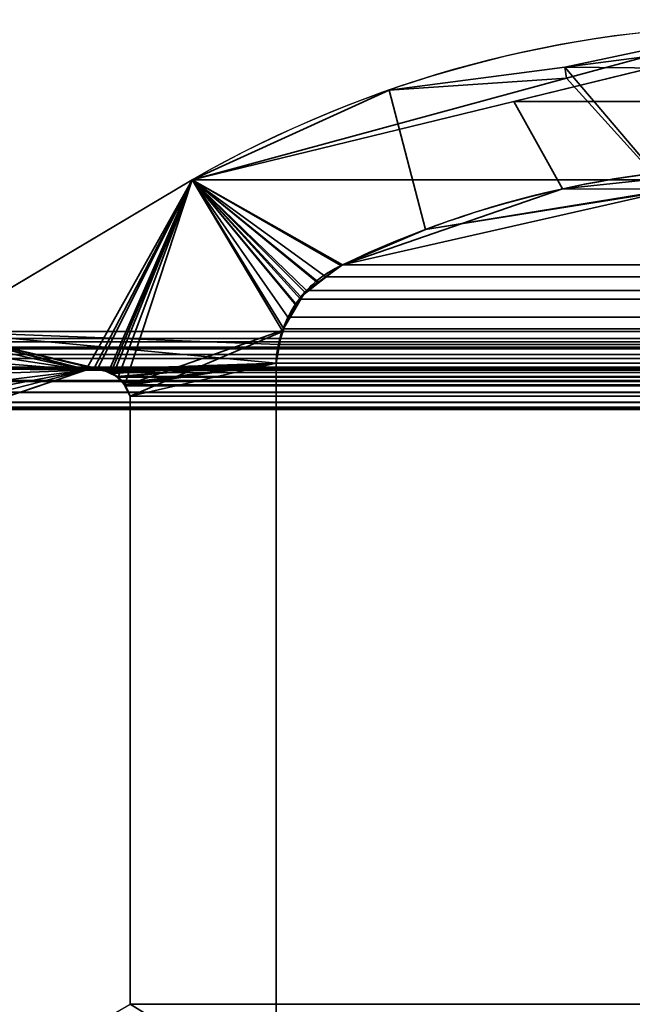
# Model space of a CAD drawing. Header units: millimetres. Extents: x -503 to 6703, y -110 to 193.
# Tile 1031 of 1056: x 4033.14 to 4037.44, y 7.35 to 14.28. Entities that reach past the tile are written whole.
import ezdxf

# ---------------------------------------------------------------- set-up
doc = ezdxf.new("R2010")
doc.units = ezdxf.units.MM
doc.layers.add('152', color=7, linetype='Continuous', true_color=0xffffff)

# ---------------------------------------------------------------- blocks, each defined once
blk = doc.blocks.new('UG_SURFACE_004')
at = {"layer": '152', "color": 252, "linetype": 'Continuous', "lineweight": 35}
for points in [[(5156.4999, -14, 2212.25), (5156.4999, 174.4, 2212.25), (3843.4999, 174.4, 2212.25), (3843.4999, -14, 2212.25)], [(3993.5, -14, 2062.2499), (3993.5, 174.4, 2062.2499), (5006.4998, 174.4, 2062.2499), (5006.4998, -14, 2062.2499)]]:
    blk.add_3dface(points, dxfattribs=at)
blk = doc.blocks.new('UG_SURFACE_368')
at = {"layer": '152', "color": 252, "linetype": 'Continuous', "lineweight": 35}
for points in [[(4031.4999, -25.92, 2021.75), (4968.5001, -25.92, 2021.75), (4968.5001, 14.42, 2021.75), (4031.4999, 14.42, 2021.75)], [(4033, -25.92, 2020.2501), (4033, 14.42, 2020.2501), (4967, 14.42, 2020.2501), (4967, -25.92, 2020.2501)]]:
    blk.add_3dface(points, dxfattribs=at)
blk = doc.blocks.new('UG_SURFACE_396')
at = {"layer": '152', "color": 7, "linetype": 'Continuous', "lineweight": 35}
for points in [[(4036.9692, 13.9471, -7.75), (4038.3539, 14.2426, 2014.8962), (4039.659, 13.9228, 2013.5911)], [(4036.9692, 13.9471, -7.75), (4036.9806, 13.8699, 2016.2694), (4038.3539, 14.2426, 2014.8962)], [(4039.659, 13.9228, 2013.5911), (4039.063, 14.2198, -7.75), (4036.9692, 13.9471, -7.75)], [(4036.9692, 13.9471, -7.75), (4039.063, 14.2198, -7.75), (4038.7268, 13.2515, -7.75), (4037.7035, 13.0851, -7.75)], [(4037.6983, 13.0769, 2015.5518), (4038.4879, 13.2561, 2014.7622), (4038.3539, 14.2426, 2014.8962), (4036.9806, 13.8699, 2016.2694)], [(4036.9806, 13.8699, 2016.2694), (4036.9692, 13.9471, -7.75), (4035.7347, 13.7862, -7.75)], [(4037.7035, 13.0851, -7.75), (4035.9907, 12.8066, -7.75), (4035.7347, 13.7862, -7.75), (4036.9692, 13.9471, -7.75)], [(4034.348, 13.1555, -7.75), (4034.348, 13.1555, 2018.9021), (4036.9806, 13.8699, 2016.2694)], [(4036.9806, 13.8699, 2016.2694), (4035.7347, 13.7862, -7.75), (4034.348, 13.1555, -7.75)], [(4036.9806, 13.8699, 2016.2694), (4034.348, 13.1555, 2018.9021), (4035.4052, 12.5565, 2017.8449), (4037.6983, 13.0769, 2015.5518)], [(4034.348, 13.1555, -7.75), (4035.7347, 13.7862, -7.75), (4035.9907, 12.8066, -7.75), (4035.4052, 12.5565, -7.75)], [(4032.5556, 12.0875, 2020.6945), (4034.348, 13.1555, 2018.9021), (4034.348, 13.1555, -7.75), (4032.5556, 12.0875, -7.75)], [(4035.0862, 12.2703, -7.75), (4034.9793, 12.0884, -7.75), (4032.5556, 12.0875, -7.75), (4034.348, 13.1555, -7.75)], [(4032.8031, 11.5484, 2020.447), (4033.6003, 11.8171, 2019.6495), (4034.348, 13.1555, 2018.9021), (4032.5556, 12.0875, 2020.6945)], [(4033.6003, 11.8171, 2019.6495), (4033.6561, 11.826, 2019.594), (4034.348, 13.1555, 2018.9021)], [(4034.348, 13.1555, 2018.9021), (4033.6561, 11.826, 2019.594), (4033.6809, 11.8207, 2019.5692)], [(4034.348, 13.1555, 2018.9021), (4033.6809, 11.8207, 2019.5692), (4033.7605, 11.8037, 2019.4895)], [(4033.7605, 11.8037, 2019.4895), (4033.7772, 11.8, 2019.4726), (4034.348, 13.1555, 2018.9021)], [(4034.348, 13.1555, 2018.9021), (4033.7772, 11.8, 2019.4726), (4033.7958, 11.7898, 2019.4542)], [(4034.348, 13.1555, 2018.9021), (4033.7958, 11.7898, 2019.4542), (4033.8264, 11.7604, 2019.4237)], [(4033.8264, 11.7604, 2019.4237), (4033.874, 11.7145, 2019.3758), (4034.348, 13.1555, 2018.9021)], [(4034.9817, 12.0946, 2018.2683), (4034.348, 13.1555, 2018.9021), (4033.874, 11.7145, 2019.3758), (4033.8774, 11.7075, 2019.3727)], [(4034.348, 13.1555, -7.75), (4035.4052, 12.5565, -7.75), (4035.2373, 12.4344, -7.75)], [(4034.348, 13.1555, -7.75), (4035.1415, 12.3646, -7.75), (4035.0862, 12.2703, -7.75)], [(4035.2373, 12.4344, -7.75), (4035.1415, 12.3646, -7.75), (4034.348, 13.1555, -7.75)], [(4034.348, 13.1555, 2018.9021), (4035.3951, 12.552, 2017.8549), (4035.4052, 12.5565, 2017.8449)], [(4034.348, 13.1555, 2018.9021), (4035.1138, 12.3326, 2018.136), (4035.2354, 12.4275, 2018.0144)], [(4035.2354, 12.4275, 2018.0144), (4035.3951, 12.552, 2017.8549), (4034.348, 13.1555, 2018.9021)], [(4034.348, 13.1555, 2018.9021), (4034.9817, 12.0946, 2018.2683), (4035.0795, 12.2708, 2018.1704)], [(4035.0795, 12.2708, 2018.1704), (4035.1138, 12.3326, 2018.136), (4034.348, 13.1555, 2018.9021)], [(4037.6983, 13.0769, 2015.5518), (4035.4052, 12.5565, 2017.8449), (4035.9907, 12.8066, -7.75)], [(4035.9907, 12.8066, -7.75), (4037.7035, 13.0851, -7.75), (4037.6983, 13.0769, 2015.5518)], [(4035.4052, 12.5565, 2017.8449), (4035.4052, 12.5565, -7.75), (4035.9907, 12.8066, -7.75)], [(4035.3951, 12.552, 2017.8549), (4035.2354, 12.4275, 2018.0144), (4035.2373, 12.4344, -7.75)], [(4035.2373, 12.4344, -7.75), (4035.4052, 12.5565, -7.75), (4035.4052, 12.5565, 2017.8449)], [(4035.4052, 12.5565, 2017.8449), (4035.3951, 12.552, 2017.8549), (4035.2373, 12.4344, -7.75)], [(4035.2354, 12.4275, 2018.0144), (4035.1138, 12.3326, 2018.136), (4035.1415, 12.3646, -7.75)], [(4035.1415, 12.3646, -7.75), (4035.2373, 12.4344, -7.75), (4035.2354, 12.4275, 2018.0144)], [(4035.1138, 12.3326, 2018.136), (4035.0795, 12.2708, 2018.1704), (4035.0862, 12.2703, -7.75)], [(4035.0862, 12.2703, -7.75), (4035.1415, 12.3646, -7.75), (4035.1138, 12.3326, 2018.136)], [(4034.9789, 12.086, -7.75), (4034.9793, 12.0884, -7.75), (4035.0795, 12.2708, 2018.1704)], [(4035.0795, 12.2708, 2018.1704), (4034.9817, 12.0946, 2018.2683), (4034.9789, 12.086, -7.75)], [(4034.9793, 12.0884, -7.75), (4035.0862, 12.2703, -7.75), (4035.0795, 12.2708, 2018.1704)], [(4032.5184, 12.052, -7.75), (4032.5556, 12.0875, -7.75), (4033.6003, 11.8171, -7.75)], [(4032.5556, 12.0875, -7.75), (4034.9793, 12.0884, -7.75), (4034.9789, 12.086, -7.75)], [(4032.5556, 12.0875, -7.75), (4033.7043, 11.8235, -7.75), (4033.6814, 11.8221, -7.75)], [(4032.5556, 12.0875, -7.75), (4034.9383, 11.8663, -7.75), (4033.7043, 11.8235, -7.75)], [(4033.6814, 11.8221, -7.75), (4033.6003, 11.8171, -7.75), (4032.5556, 12.0875, -7.75)], [(4034.9789, 12.086, -7.75), (4034.9383, 11.8663, -7.75), (4032.5556, 12.0875, -7.75)], [(4033.8774, 11.7075, 2019.3727), (4033.9112, 11.6334, 2019.3388), (4034.9798, 12.0856, 2018.27), (4034.9817, 12.0946, 2018.2683)], [(4034.9383, 11.8663, 2018.3115), (4034.9798, 12.0856, 2018.27), (4033.9112, 11.6334, 2019.3388)], [(4034.9383, 11.8663, -7.75), (4034.9789, 12.086, -7.75), (4034.9798, 12.0856, 2018.27)], [(4034.9798, 12.0856, 2018.27), (4034.9383, 11.8663, 2018.3115), (4034.9383, 11.8663, -7.75)], [(4034.9817, 12.0946, 2018.2683), (4034.9798, 12.0856, 2018.27), (4034.9789, 12.086, -7.75)], [(4032.4278, 11.9101, -7.75), (4032.4607, 11.9883, -7.75), (4033.6003, 11.8171, -7.75)], [(4033.6003, 11.8171, -7.75), (4032.4607, 11.9883, -7.75), (4032.4669, 12.0027, -7.75), (4032.5184, 12.052, -7.75)], [(4033.6003, 11.8171, -7.75), (4032.4202, 11.8303, -7.75), (4032.4202, 11.8916, -7.75), (4032.4278, 11.9101, -7.75)], [(4033.7596, 11.8038, -7.75), (4033.7043, 11.8235, -7.75), (4034.9383, 11.8663, -7.75)], [(4034.9383, 11.8663, -7.75), (4033.7911, 11.7925, -7.75), (4033.7596, 11.8038, -7.75)], [(4033.8674, 11.724, -7.75), (4033.8254, 11.7618, -7.75), (4033.7911, 11.7925, -7.75), (4034.9383, 11.8663, -7.75)], [(4034.9383, 11.8663, -7.75), (4033.9112, 11.6334, -7.75), (4033.8755, 11.7071, -7.75), (4033.8674, 11.724, -7.75)], [(4034.9383, 11.8663, -7.75), (4034.9383, 6.7187, -7.75), (4033.9112, 7.3541, -7.75), (4033.9112, 11.6334, -7.75)], [(4034.9383, 6.7187, 2018.3115), (4034.9383, 11.8663, 2018.3115), (4033.9112, 11.6334, 2019.3388), (4033.9112, 7.3541, 2019.3388)], [(4034.9383, 6.7187, -7.75), (4034.9383, 11.8663, -7.75), (4034.9383, 11.8663, 2018.3115), (4034.9383, 6.7187, 2018.3115)], [(4032.4206, 11.7742, -7.75), (4032.4202, 11.8303, -7.75), (4033.6003, 11.8171, -7.75)], [(4033.6003, 11.8171, -7.75), (4032.4674, 11.675, -7.75), (4032.4283, 11.7445, -7.75), (4032.4206, 11.7742, -7.75)], [(4033.6003, 11.8171, -7.75), (4032.5217, 11.6109, -7.75), (4032.4888, 11.6366, -7.75), (4032.4674, 11.675, -7.75)], [(4032.6042, 11.5606, -7.75), (4032.5751, 11.5689, -7.75), (4032.5217, 11.6109, -7.75), (4033.6003, 11.8171, -7.75)], [(4032.6042, 11.5606, -7.75), (4033.6003, 11.8171, -7.75), (4032.8031, 11.5484, -7.75), (4032.6996, 11.5363, -7.75)], [(4033.6003, 11.8171, 2019.6495), (4032.8031, 11.5484, 2020.447), (4032.8031, 11.5484, -7.75), (4033.6003, 11.8171, -7.75)], [(4033.6809, 11.8207, 2019.5692), (4033.6561, 11.826, 2019.594), (4033.6003, 11.8171, -7.75)], [(4033.6561, 11.826, 2019.594), (4033.6003, 11.8171, 2019.6495), (4033.6003, 11.8171, -7.75)], [(4033.6003, 11.8171, -7.75), (4033.6814, 11.8221, -7.75), (4033.6809, 11.8207, 2019.5692)], [(4033.6809, 11.8207, 2019.5692), (4033.6814, 11.8221, -7.75), (4033.7043, 11.8235, -7.75)], [(4033.7605, 11.8037, 2019.4895), (4033.6809, 11.8207, 2019.5692), (4033.7043, 11.8235, -7.75)], [(4033.7043, 11.8235, -7.75), (4033.7596, 11.8038, -7.75), (4033.7605, 11.8037, 2019.4895)], [(4033.7958, 11.7898, 2019.4542), (4033.7596, 11.8038, -7.75), (4033.7911, 11.7925, -7.75)], [(4033.7958, 11.7898, 2019.4542), (4033.7772, 11.8, 2019.4726), (4033.7596, 11.8038, -7.75)], [(4033.7772, 11.8, 2019.4726), (4033.7605, 11.8037, 2019.4895), (4033.7596, 11.8038, -7.75)], [(4033.7911, 11.7925, -7.75), (4033.8254, 11.7618, -7.75), (4033.8264, 11.7604, 2019.4237)], [(4033.8264, 11.7604, 2019.4237), (4033.7958, 11.7898, 2019.4542), (4033.7911, 11.7925, -7.75)], [(4033.874, 11.7145, 2019.3758), (4033.8254, 11.7618, -7.75), (4033.8674, 11.724, -7.75)], [(4033.874, 11.7145, 2019.3758), (4033.8264, 11.7604, 2019.4237), (4033.8254, 11.7618, -7.75)], [(4033.8674, 11.724, -7.75), (4033.8755, 11.7071, -7.75), (4033.8774, 11.7075, 2019.3727)], [(4033.8774, 11.7075, 2019.3727), (4033.874, 11.7145, 2019.3758), (4033.8674, 11.724, -7.75)], [(4033.9112, 11.6334, 2019.3388), (4033.8774, 11.7075, 2019.3727), (4033.8755, 11.7071, -7.75)], [(4033.8755, 11.7071, -7.75), (4033.9112, 11.6334, -7.75), (4033.9112, 11.6334, 2019.3388)], [(4033.9112, 7.3541, 2019.3388), (4033.9112, 11.6334, 2019.3388), (4033.9112, 11.6334, -7.75), (4033.9112, 7.3541, -7.75)]]:
    blk.add_3dface(points, dxfattribs=at)
blk = doc.blocks.new('UG_SURFACE_397')
at = {"layer": '152', "color": 7, "linetype": 'Continuous', "lineweight": 35}
for points in [[(4037.55, 13.1548, 2015.6999), (4036.9525, 13.0911, 2016.2973), (4036.6111, 13.7072, 2016.6388), (4038.7812, 14.2362, 2014.4687)], [(4036.6111, 13.7072, 2016.6388), (4963.4013, 13.8284, 2016.6512), (4961.2188, 14.2362, 2014.4687)], [(4038.7812, 14.2362, 2014.4687), (4036.6111, 13.7072, 2016.6388), (4961.2188, 14.2362, 2014.4687)], [(4034.348, 13.1555, 2018.9021), (4964.8499, 13.5578, 2018.1), (4963.4013, 13.8284, 2016.6512)], [(4963.4013, 13.8284, 2016.6512), (4036.6111, 13.7072, 2016.6388), (4034.348, 13.1555, 2018.9021)], [(4036.9525, 13.0911, 2016.2973), (4035.4052, 12.5565, 2017.8449), (4034.348, 13.1555, 2018.9021), (4036.6111, 13.7072, 2016.6388)], [(4034.348, 13.1555, 2018.9021), (4965.652, 13.1555, 2018.9021), (4964.8499, 13.5578, 2018.1)], [(4034.9927, 12.106, 2018.2574), (4034.9545, 11.9977, 2018.2953), (4032.5556, 12.0875, 2020.6945), (4034.348, 13.1555, 2018.9021)], [(4967.4444, 12.0875, 2020.6945), (4965.652, 13.1555, 2018.9021), (4034.348, 13.1555, 2018.9021), (4032.5556, 12.0875, 2020.6945)], [(4034.348, 13.1555, 2018.9021), (4035.0218, 12.19, 2018.2281), (4034.9927, 12.106, 2018.2574)], [(4034.348, 13.1555, 2018.9021), (4035.4052, 12.5565, 2017.8449), (4035.2888, 12.4739, 2017.961)], [(4034.348, 13.1555, 2018.9021), (4035.1529, 12.3772, 2018.0972), (4035.1095, 12.3153, 2018.1403)], [(4035.1095, 12.3153, 2018.1403), (4035.0218, 12.19, 2018.2281), (4034.348, 13.1555, 2018.9021)], [(4035.2888, 12.4739, 2017.961), (4035.1529, 12.3772, 2018.0972), (4034.348, 13.1555, 2018.9021)], [(4964.5948, 12.5565, 2017.8449), (4036.9525, 13.0911, 2016.2973), (4037.55, 13.1548, 2015.6999)], [(4964.5948, 12.5565, 2017.8449), (4035.4052, 12.5565, 2017.8449), (4036.9525, 13.0911, 2016.2973)], [(4035.2888, 12.4739, 2017.961), (4035.4052, 12.5565, 2017.8449), (4964.5948, 12.5565, 2017.8449)], [(4964.5948, 12.5565, 2017.8449), (4964.7136, 12.4837, 2017.9634), (4035.2888, 12.4739, 2017.961)], [(4035.1529, 12.3772, 2018.0972), (4035.2888, 12.4739, 2017.961), (4964.7136, 12.4837, 2017.9634)], [(4964.7136, 12.4837, 2017.9634), (4964.7703, 12.4486, 2018.0202), (4035.1529, 12.3772, 2018.0972)], [(4964.7703, 12.4486, 2018.0202), (4035.1095, 12.3153, 2018.1403), (4035.1529, 12.3772, 2018.0972)], [(4964.7703, 12.4486, 2018.0202), (4964.8905, 12.3126, 2018.1403), (4035.1095, 12.3153, 2018.1403)], [(4035.0218, 12.19, 2018.2281), (4035.1095, 12.3153, 2018.1403), (4964.8905, 12.3126, 2018.1403)], [(4964.8905, 12.3126, 2018.1403), (4964.942, 12.2541, 2018.1921), (4035.0218, 12.19, 2018.2281)], [(4964.942, 12.2541, 2018.1921), (4034.9927, 12.106, 2018.2574), (4035.0218, 12.19, 2018.2281)], [(4964.942, 12.2541, 2018.1921), (4965.0102, 12.1074, 2018.26), (4034.9927, 12.106, 2018.2574)], [(4032.5556, 12.0875, 2020.6945), (4032.5007, 12.0379, 2020.7493), (4967.4983, 12.036, 2020.7486)], [(4032.5556, 12.0875, 2020.6945), (4033.6003, 11.8171, 2019.6495), (4032.8031, 11.5484, 2020.447)], [(4032.5556, 12.0875, 2020.6945), (4033.6871, 11.8202, 2019.5627), (4033.6146, 11.8176, 2019.6357)], [(4032.5556, 12.0875, 2020.6945), (4034.9383, 11.8663, 2018.3115), (4033.7167, 11.8212, 2019.5334), (4033.6871, 11.8202, 2019.5627)], [(4033.6146, 11.8176, 2019.6357), (4033.6003, 11.8171, 2019.6495), (4032.5556, 12.0875, 2020.6945)], [(4034.9545, 11.9977, 2018.2953), (4034.9383, 11.8663, 2018.3115), (4032.5556, 12.0875, 2020.6945)], [(4967.4983, 12.036, 2020.7486), (4967.4444, 12.0875, 2020.6945), (4032.5556, 12.0875, 2020.6945)], [(4034.9545, 11.9977, 2018.2953), (4034.9927, 12.106, 2018.2574), (4965.0102, 12.1074, 2018.26)], [(4965.0102, 12.1074, 2018.26), (4965.0249, 12.0751, 2018.275), (4034.9545, 11.9977, 2018.2953)], [(4965.0249, 12.0751, 2018.275), (4965.0617, 11.8663, 2018.3115), (4034.9545, 11.9977, 2018.2953)], [(4967.5522, 11.9649, 2020.8023), (4032.4759, 12.0155, 2020.7739), (4032.4516, 11.9779, 2020.7984)], [(4032.5007, 12.0379, 2020.7493), (4032.4759, 12.0155, 2020.7739), (4967.5331, 12.0032, 2020.7829)], [(4032.4759, 12.0155, 2020.7739), (4967.5522, 11.9649, 2020.8023), (4967.5331, 12.0032, 2020.7829)], [(4967.5331, 12.0032, 2020.7829), (4967.4983, 12.036, 2020.7486), (4032.5007, 12.0379, 2020.7493)], [(4965.0617, 11.8663, 2018.3115), (4034.9383, 11.8663, 2018.3115), (4034.9545, 11.9977, 2018.2953)], [(4032.4316, 11.9255, 2020.8182), (4032.4216, 11.8984, 2020.8285), (4967.5851, 11.846, 2020.8352)], [(4967.5522, 11.9649, 2020.8023), (4032.4473, 11.9663, 2020.8027), (4032.4316, 11.9255, 2020.8182)], [(4032.4316, 11.9255, 2020.8182), (4967.5689, 11.9316, 2020.8189), (4967.5522, 11.9649, 2020.8023)], [(4032.4316, 11.9255, 2020.8182), (4967.5698, 11.9274, 2020.8199), (4967.5689, 11.9316, 2020.8189)], [(4967.5851, 11.846, 2020.8352), (4967.5698, 11.9274, 2020.8199), (4032.4316, 11.9255, 2020.8182)], [(4032.4516, 11.9779, 2020.7984), (4032.4473, 11.9663, 2020.8027), (4967.5522, 11.9649, 2020.8023)], [(4032.4216, 11.8984, 2020.8285), (4032.4154, 11.8381, 2020.8344), (4967.5851, 11.846, 2020.8352)], [(4033.7605, 11.7998, 2019.4895), (4033.7167, 11.8212, 2019.5334), (4034.9383, 11.8663, 2018.3115)], [(4033.8187, 11.7715, 2019.4314), (4033.7605, 11.7998, 2019.4895), (4034.9383, 11.8663, 2018.3115)], [(4034.9383, 11.8663, 2018.3115), (4033.8264, 11.7677, 2019.4235), (4033.8187, 11.7715, 2019.4314)], [(4033.8731, 11.7133, 2019.3768), (4033.8264, 11.7677, 2019.4235), (4034.9383, 11.8663, 2018.3115)], [(4034.9383, 11.8663, 2018.3115), (4033.8798, 11.7055, 2019.3701), (4033.8731, 11.7133, 2019.3768)], [(4034.9383, 11.8663, 2018.3115), (4033.9112, 11.6334, 2019.3388), (4033.8798, 11.7055, 2019.3701)], [(4033.9112, 7.3541, 2019.3388), (4033.9112, 11.6334, 2019.3388), (4034.9383, 11.8663, 2018.3115), (4034.9383, 6.7187, 2018.3115)], [(4034.9383, 6.7187, 2018.3115), (4034.9383, 11.8663, 2018.3115), (4965.0617, 11.8663, 2018.3115), (4965.0617, 6.7187, 2018.3115)], [(4967.5846, 11.8085, 2020.8344), (4032.4154, 11.8381, 2020.8344), (4032.4144, 11.8282, 2020.8354)], [(4032.4144, 11.8282, 2020.8354), (4032.4283, 11.7445, 2020.822), (4967.5717, 11.7445, 2020.822)], [(4967.5717, 11.7445, 2020.822), (4967.5846, 11.8085, 2020.8344), (4032.4144, 11.8282, 2020.8354)], [(4032.4154, 11.8381, 2020.8344), (4967.5851, 11.8384, 2020.8352), (4967.5851, 11.846, 2020.8352)], [(4967.5846, 11.8085, 2020.8344), (4967.5851, 11.8384, 2020.8352), (4032.4154, 11.8381, 2020.8344)], [(4966.3997, 11.8171, 2019.6495), (4967.1969, 11.5484, 2020.447), (4032.8031, 11.5484, 2020.447), (4033.6003, 11.8171, 2019.6495)], [(4966.3997, 11.8171, 2019.6495), (4033.6003, 11.8171, 2019.6495), (4033.6146, 11.8176, 2019.6357)], [(4966.3854, 11.818, 2019.6354), (4033.6146, 11.8176, 2019.6357), (4033.6871, 11.8202, 2019.5627)], [(4033.6146, 11.8176, 2019.6357), (4966.3854, 11.818, 2019.6354), (4966.3997, 11.8171, 2019.6495)], [(4966.2991, 11.8239, 2019.5491), (4033.6871, 11.8202, 2019.5627), (4033.7167, 11.8212, 2019.5334)], [(4966.2991, 11.8239, 2019.5491), (4966.3129, 11.823, 2019.563), (4033.6871, 11.8202, 2019.5627)], [(4033.6871, 11.8202, 2019.5627), (4966.3129, 11.823, 2019.563), (4966.3854, 11.818, 2019.6354)], [(4033.7167, 11.8212, 2019.5334), (4966.239, 11.8016, 2019.489), (4966.2991, 11.8239, 2019.5491)], [(4033.7167, 11.8212, 2019.5334), (4033.7605, 11.7998, 2019.4895), (4966.239, 11.8016, 2019.489)], [(4966.1999, 11.787, 2019.4497), (4966.239, 11.8016, 2019.489), (4033.7605, 11.7998, 2019.4895)], [(4966.1999, 11.787, 2019.4497), (4033.7605, 11.7998, 2019.4895), (4033.8187, 11.7715, 2019.4314)], [(4033.8187, 11.7715, 2019.4314), (4966.1827, 11.7696, 2019.4325), (4966.1999, 11.787, 2019.4497)], [(4032.4321, 11.7361, 2020.8178), (4967.5679, 11.7361, 2020.8178), (4967.5717, 11.7445, 2020.822), (4032.4283, 11.7445, 2020.822)], [(4967.5679, 11.7361, 2020.8178), (4032.4321, 11.7361, 2020.8178), (4032.4688, 11.662, 2020.7813)], [(4967.5312, 11.662, 2020.7813), (4967.5679, 11.7361, 2020.8178), (4032.4688, 11.662, 2020.7813)], [(4966.1827, 11.7696, 2019.4325), (4033.8187, 11.7715, 2019.4314), (4033.8264, 11.7677, 2019.4235)], [(4033.8264, 11.7677, 2019.4235), (4966.1269, 11.7129, 2019.3768), (4966.1827, 11.7696, 2019.4325)], [(4033.8264, 11.7677, 2019.4235), (4033.8731, 11.7133, 2019.3768), (4966.1269, 11.7129, 2019.3768)], [(4966.1212, 11.7072, 2019.371), (4033.8731, 11.7133, 2019.3768), (4033.8798, 11.7055, 2019.3701)], [(4966.1212, 11.7072, 2019.371), (4966.1269, 11.7129, 2019.3768), (4033.8731, 11.7133, 2019.3768)], [(4032.4688, 11.662, 2020.7813), (4032.4726, 11.6583, 2020.7775), (4967.5274, 11.6583, 2020.7775), (4967.5312, 11.662, 2020.7813)], [(4032.5389, 11.5917, 2020.7109), (4967.4611, 11.5917, 2020.7109), (4967.5274, 11.6583, 2020.7775), (4032.4726, 11.6583, 2020.7775)], [(4033.8798, 11.7055, 2019.3701), (4966.0888, 11.6334, 2019.3388), (4966.1212, 11.7072, 2019.371)], [(4033.8798, 11.7055, 2019.3701), (4033.9112, 11.6334, 2019.3388), (4966.0888, 11.6334, 2019.3388)], [(4967.4611, 11.5917, 2020.7109), (4032.5389, 11.5917, 2020.7109), (4032.5413, 11.5896, 2020.7088)], [(4967.4587, 11.5896, 2020.7088), (4967.4611, 11.5917, 2020.7109), (4032.5413, 11.5896, 2020.7088)], [(4032.5413, 11.5896, 2020.7088), (4032.6214, 11.5555, 2020.6285), (4967.3786, 11.5555, 2020.6285), (4967.4587, 11.5896, 2020.7088)], [(4966.0888, 7.3541, 2019.3388), (4966.0888, 11.6334, 2019.3388), (4033.9112, 11.6334, 2019.3388), (4033.9112, 7.3541, 2019.3388)], [(4967.3786, 11.5555, 2020.6285), (4032.6214, 11.5555, 2020.6285), (4032.6581, 11.54, 2020.592)], [(4967.3419, 11.54, 2020.592), (4967.3786, 11.5555, 2020.6285), (4032.6581, 11.54, 2020.592)], [(4967.3419, 11.54, 2020.592), (4032.6581, 11.54, 2020.592), (4032.7086, 11.5412, 2020.5412)], [(4032.7086, 11.5412, 2020.5412), (4967.2914, 11.5429, 2020.5414), (4967.3419, 11.54, 2020.592)], [(4967.2914, 11.5429, 2020.5414), (4032.7086, 11.5412, 2020.5412), (4032.783, 11.5429, 2020.467)], [(4032.783, 11.5429, 2020.467), (4967.1969, 11.5484, 2020.447), (4967.2914, 11.5429, 2020.5414)], [(4032.783, 11.5429, 2020.467), (4032.8031, 11.5484, 2020.447), (4967.1969, 11.5484, 2020.447)]]:
    blk.add_3dface(points, dxfattribs=at)

msp = doc.modelspace()

# ---------------------------------------------------------------- linework, layer by layer
at = {"layer": '152', "color": 252, "linetype": 'Continuous', "lineweight": -3, "true_color": 0x939598}
for p, q in [((4032.5555, 12.0875, 2020.6945), (4034.348, 13.1555, 2018.902)), ((4032.5555, 12.0875, -7.75), (4034.348, 13.1555, -7.75)), ((4032.5555, 12.0875, 2020.6945), (4034.348, 13.1555, 2018.902)), ((4965.652, 13.1555, 2018.902), (4034.348, 13.1555, 2018.902)), ((4034.348, 13.1555, 2018.902), (4034.348, 13.1555, -7.75)), ((4035.405, 12.5565, 2017.845), (4964.595, 12.5565, 2017.845)), ((4035.405, 12.5565, -7.75), (4035.405, 12.5565, 2017.845)), ((4967.4445, 12.0875, 2020.6945), (4032.5555, 12.0875, 2020.6945)), ((4034.9385, 11.8663, 2018.3115), (4965.0615, 11.8663, 2018.3115)), ((4034.9385, 6.7187, -7.75), (4034.9385, 11.8663, -7.75)), ((4034.9385, 11.8663, -7.75), (4034.9385, 11.8663, 2018.3115)), ((4034.9385, 11.8663, 2018.3115), (4034.9385, 6.7187, 2018.3115)), ((4034.9385, 11.8663, 2018.3115), (4034.9385, 6.7187, 2018.3115)), ((4033.6004, 11.8171, -7.75), (4032.8029, 11.5484, -7.75)), ((4033.6004, 11.8171, 2019.6496), (4032.8029, 11.5484, 2020.4471)), ((4033.6004, 11.8171, 2019.6496), (4032.8029, 11.5484, 2020.4471)), ((4033.6004, 11.8171, 2019.6496), (4033.6004, 11.8171, -7.75)), ((4966.3996, 11.8171, 2019.6496), (4033.6004, 11.8171, 2019.6496)), ((4967.572, 11.7445, 2020.822), (4032.428, 11.7445, 2020.822)), ((4033.9112, 7.3541, 2019.3388), (4033.9112, 11.6334, 2019.3388)), ((4033.9112, 7.3541, 2019.3388), (4033.9112, 11.6334, 2019.3388)), ((4033.9112, 11.6334, 2019.3388), (4033.9112, 11.6334, -7.75)), ((4966.0888, 11.6334, 2019.3388), (4033.9112, 11.6334, 2019.3388)), ((4033.9112, 7.3541, -7.75), (4033.9112, 11.6334, -7.75)), ((4967.1971, 11.5484, 2020.4471), (4032.8029, 11.5484, 2020.4471)), ((4032.5647, 6.5775, 2020.6853), (4033.9112, 7.3541, 2019.3388)), ((4033.9112, 7.3541, 2019.3388), (4033.9112, 7.3541, -7.75)), ((4966.0888, 7.3541, 2019.3388), (4033.9112, 7.3541, 2019.3388))]:
    msp.add_line(p, q, dxfattribs=at)
for points in [[(4042.337, 13.2666, -7.75), (4039.8326, 14.6068, -7.75), (4036.8146, 14.5654, -7.75), (4034.348, 13.1555, -7.75)], [(4042.337, 13.2666, 2010.913), (4039.8326, 14.6068, 2013.4174), (4036.8146, 14.5654, 2016.4354), (4034.348, 13.1555, 2018.902)], [(4041.5678, 12.5427, -7.75), (4039.6234, 13.4889, -7.75), (4037.3533, 13.4942, -7.75), (4035.405, 12.5565, -7.75)], [(4035.405, 12.5565, 2017.845), (4037.3533, 13.4942, 2015.8967), (4039.6234, 13.4889, 2013.6266), (4041.5678, 12.5427, 2011.6822)], [(4035.405, 12.5565, -7.75), (4035.131, 12.4337, -7.75), (4034.9502, 12.1661, -7.75), (4034.9385, 11.8663, -7.75)], [(4034.9385, 11.8663, 2018.3115), (4034.9502, 12.1661, 2018.2998), (4035.131, 12.4337, 2018.119), (4035.405, 12.5565, 2017.845)], [(4033.6004, 11.8171, -7.75), (4033.7342, 11.8542, -7.75), (4033.8719, 11.7757, -7.75), (4033.9112, 11.6334, -7.75)], [(4033.9112, 11.6334, 2019.3388), (4033.8719, 11.7757, 2019.3781), (4033.7342, 11.8542, 2019.5158), (4033.6004, 11.8171, 2019.6496)]]:
    msp.add_open_spline(points, degree=3, dxfattribs=at)
for points, knots in [([(4042.337, 13.2666, 2010.913), (4041.052, 13.9543, 2012.198), (4039.7007, 14.26, 2013.5493), (4036.9723, 14.2249, 2016.2777), (4035.6213, 13.8833, 2017.6287), (4034.348, 13.1555, 2018.902)], [0, 0, 0, 0, 0.5, 0.5, 1, 1, 1, 1]), ([(4041.5678, 12.5427, 2011.6822), (4040.577, 13.0249, 2012.673), (4039.5345, 13.2538, 2013.7155), (4037.4398, 13.2584, 2015.8102), (4036.397, 13.034, 2016.853), (4035.405, 12.5565, 2017.845)], [0, 0, 0, 0, 0.5, 0.5, 1, 1, 1, 1]), ([(4035.405, 12.5565, 2017.845), (4035.3154, 12.5163, 2017.9346), (4035.2282, 12.4571, 2018.0218), (4035.1033, 12.3245, 2018.1467), (4035.0579, 12.2616, 2018.1921), (4034.9927, 12.1317, 2018.2573), (4034.9691, 12.0663, 2018.2809), (4034.9457, 11.9551, 2018.3043), (4034.9402, 11.9107, 2018.3098), (4034.9385, 11.8663, 2018.3115)], [0, 0, 0, 0, 0.396678, 0.396678, 0.657107, 0.657107, 0.869169, 0.869169, 1, 1, 1, 1]), ([(4033.6004, 11.8171, 2019.6496), (4033.6385, 11.8276, 2019.6115), (4033.6783, 11.8291, 2019.5717), (4033.755, 11.8133, 2019.495), (4033.7932, 11.7957, 2019.4568), (4033.8463, 11.751, 2019.4037), (4033.8648, 11.7301, 2019.3852), (4033.8931, 11.6842, 2019.3569), (4033.904, 11.6596, 2019.346), (4033.9112, 11.6334, 2019.3388)], [0, 0, 0, 0, 0.322138, 0.322138, 0.644766, 0.644766, 0.835344, 0.835344, 1, 1, 1, 1])]:
    msp.add_open_spline(points, degree=3, knots=knots, dxfattribs=at)

# ---------------------------------------------------------------- block references
for name in ['UG_SURFACE_004', 'UG_SURFACE_368', 'UG_SURFACE_396', 'UG_SURFACE_397']:
    msp.add_blockref(name, (0, 0), dxfattribs=at)

doc.saveas('drawing.dxf')
